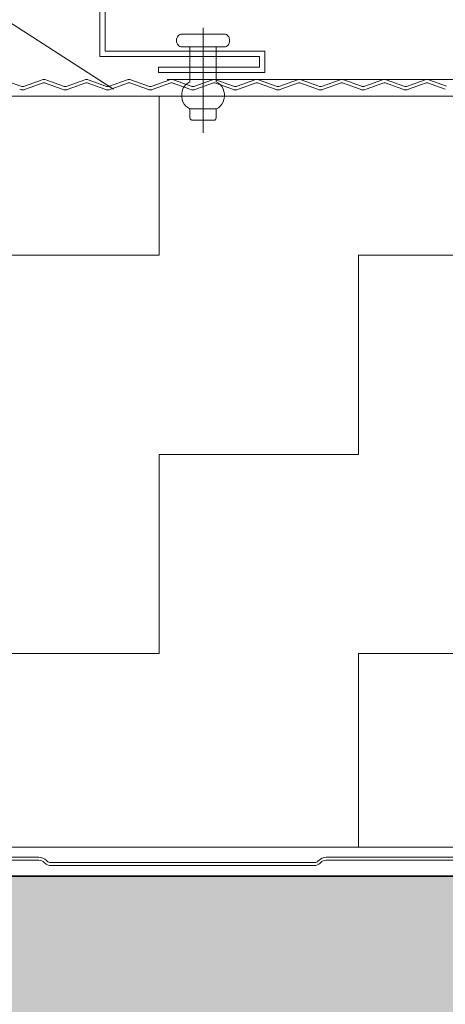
# Model space of a CAD drawing. Header units: metres. Extents: x 1316.5 to 1415.3, y -94.1 to -52.
# Tile 479 of 656: x 1400.8613 to 1400.9414, y -70.9785 to -70.7931. Entities that reach past the tile are written whole.
import ezdxf

# ---------------------------------------------------------------- set-up
doc = ezdxf.new("R2010")
doc.units = ezdxf.units.M
doc.header["$PDMODE"] = 65
for name, pattern in [('AUSGEZOGEN', [0]), ('PUNKT2_S9', [0.0015, 0, -0.0015]), ('STRICHPUNKT2_S5', [0.1, 0.07, -0.01, 0.01, -0.01])]:
    doc.linetypes.add(name, pattern=pattern)
doc.layers.add('XR$4$_42143', color=7, linetype='Continuous')
doc.layers.add('XR$4$_42154', color=7, linetype='Continuous')
for name, color, linetype, lineweight in [('XR$4$Achsen', 4, 'AUSGEZOGEN', 13), ('XR$4$Maßlinie 1_50', 7, 'AUSGEZOGEN', 25), ('XR$4$Muster', 4, 'AUSGEZOGEN', 13), ('XR$4$Möblierung', 4, 'AUSGEZOGEN', 13), ('XR$4$STANDARD_1', 7, 'AUSGEZOGEN', 25), ('XR$4$Wand Mauerwerk nt', 7, 'AUSGEZOGEN', 25), ('XR$4$Wand Mauerwerk tr_1', 42, 'AUSGEZOGEN', 18)]:
    doc.layers.add(name, color=color, linetype=linetype, lineweight=lineweight)
doc.styles.add('ARIAL', font='arial.ttf')
doc.dimstyles.new('DIMSTYLE_37', dxfattribs={"dimtxt": 0.04, "dimasz": 0.03, "dimexe": 0, "dimexo": 1e-06, "dimgap": 0.02, "dimtad": 2, "dimdec": 3, "dimrnd": 0.005, "dimzin": 4, "dimdsep": 46, "dimtxsty": 'ARIAL', "dimblk1": 'ALL_ML_KREIS', "dimblk2": 'ALL_ML_KREIS', "dimsah": 1, "dimcen": 0, "dimse1": 1, "dimse2": 1, "dimclrd": 7, "dimclre": 7, "dimclrt": 7, "dimadec": 0, "dimazin": 0, "dimtfac": 1, "dimtdec": 0, "dimtix": 1, "dimtmove": 2, "dimatfit": 3, "dimfxl": 0, "dimtzin": 0, "dimlwd": 0, "dimlwe": 25, "dimarcsym": 0})
doc.dimstyles.new('DIMSTYLE_4', dxfattribs={"dimtxt": 0.04, "dimasz": 0.03, "dimexe": 0, "dimexo": 1e-06, "dimgap": 0.02, "dimtad": 2, "dimdec": 1, "dimlfac": 100, "dimrnd": 0.5, "dimzin": 4, "dimdsep": 46, "dimtxsty": 'ARIAL', "dimblk1": 'ALL_ML_KREIS', "dimblk2": 'ALL_ML_KREIS', "dimsah": 1, "dimcen": 0, "dimse1": 1, "dimse2": 1, "dimclrd": 7, "dimclre": 7, "dimclrt": 7, "dimadec": 0, "dimazin": 0, "dimtfac": 1, "dimtdec": 0, "dimtix": 1, "dimtmove": 2, "dimatfit": 3, "dimfxl": 0, "dimtzin": 0, "dimlwd": 0, "dimlwe": 25, "dimarcsym": 0})

# ---------------------------------------------------------------- blocks, each defined once
blk = doc.blocks.new('COMPLEXOBJECT_70')
at = {"layer": 'XR$4$_42143', "color": 7, "linetype": 'AUSGEZOGEN', "lineweight": 13, "transparency": 33554687}
for p, q in [((1400.8764, -70.78505), (1400.8764, -70.80005)), ((1400.8774, -70.78405), (1400.8774, -70.79905)), ((1400.8764, -70.80005), (1400.9064, -70.80005)), ((1400.8774, -70.79905), (1400.9074, -70.79905)), ((1400.9064, -70.80005), (1400.9064, -70.80205)), ((1400.9074, -70.79905), (1400.9074, -70.80305)), ((1400.8874, -70.80205), (1400.8874, -70.80305)), ((1400.9064, -70.80205), (1400.8874, -70.80205)), ((1400.9074, -70.80305), (1400.8874, -70.80305))]:
    blk.add_line(p, q, dxfattribs=at)
blk = doc.blocks.new('ALL_ML_KREIS')
at = {"color": 0, "linetype": 'ByBlock', "lineweight": -2}
for p, q in [((0, -0.5), (0, 0.5)), ((-1, 0), (0.5, 0))]:
    blk.add_line(p, q, dxfattribs=at)
blk.add_circle((0, 0), 0.15, dxfattribs=at)
blk = doc.blocks.new('*D460')
at = {"layer": 'DEFPOINTS', "color": 7, "linetype": 'AUSGEZOGEN', "lineweight": 25, "transparency": 33554687}
for p in [(1400.85325, -70.95437), (1400.48086, -71.35437), (1400.93809, -71.35437)]:
    blk.add_point(p, dxfattribs=at)
at = {"layer": 'XR$4$Maßlinie 1_50', "color": 7, "linetype": 'AUSGEZOGEN', "lineweight": -2, "transparency": 33554687}
blk.add_line((1400.48086, -71.35437), (1400.48086, -70.95437), dxfattribs=at)
at = {"layer": 'XR$4$Maßlinie 1_50', "color": 7, "linetype": 'AUSGEZOGEN', "lineweight": 25, "transparency": 33554687, "xscale": 0.03, "yscale": 0.03, "zscale": 0.03}
for p, rotation in [((1400.48086, -70.95437), 90), ((1400.48086, -71.35437), 270)]:
    blk.add_blockref('ALL_ML_KREIS', p, dxfattribs=dict(at, rotation=rotation))
at = {"layer": 'XR$4$Maßlinie 1_50', "color": 7, "linetype": 'AUSGEZOGEN', "lineweight": 25, "transparency": 33554687, "insert": (1400.45018, -71.15611), "char_height": 0.04, "width": 0.16, "attachment_point": 5, "rotation": 90, "style": 'ARIAL'}
blk.add_mtext('\\A1;{\\A1;{40\\H0.026400;\\S^ ;}}', dxfattribs=at)
blk = doc.blocks.new('*D462')
at = {"layer": 'DEFPOINTS', "color": 7, "linetype": 'AUSGEZOGEN', "lineweight": 25, "transparency": 33554687}
for p in [(1400.59747, -70.45012), (1400.59747, -70.82742), (1401.82146, -70.86224)]:
    blk.add_point(p, dxfattribs=at)
at = {"layer": 'XR$4$Maßlinie 1_50', "color": 7, "linetype": 'AUSGEZOGEN', "lineweight": -2, "transparency": 33554687}
blk.add_line((1400.59747, -70.45012), (1401.82146, -70.45012), dxfattribs=at)
at = {"layer": 'XR$4$Maßlinie 1_50', "color": 7, "linetype": 'AUSGEZOGEN', "lineweight": 25, "transparency": 33554687, "xscale": 0.03, "yscale": 0.03, "zscale": 0.03, "rotation": 180}
blk.add_blockref('ALL_ML_KREIS', (1400.59747, -70.45012), dxfattribs=at)
at = {"layer": 'XR$4$Maßlinie 1_50', "color": 7, "linetype": 'AUSGEZOGEN', "lineweight": 25, "transparency": 33554687, "xscale": 0.03, "yscale": 0.03, "zscale": 0.03}
blk.add_blockref('ALL_ML_KREIS', (1401.82146, -70.45012), dxfattribs=at)
at = {"layer": 'XR$4$Maßlinie 1_50', "color": 7, "linetype": 'AUSGEZOGEN', "lineweight": 25, "transparency": 33554687, "insert": (1401.21643, -70.42012), "char_height": 0.04, "width": 0.2, "attachment_point": 5, "style": 'ARIAL'}
blk.add_mtext('\\A1;{\\A1;{1.22\\H0.026400;\\S5^ ;}}', dxfattribs=at)
blk = doc.blocks.new('*D472')
at = {"layer": 'DEFPOINTS', "color": 7, "linetype": 'AUSGEZOGEN', "lineweight": 25, "transparency": 33554687}
for p in [(1400.75747, -70.6877), (1400.75747, -70.80752), (1401.69646, -70.95437)]:
    blk.add_point(p, dxfattribs=at)
at = {"layer": 'XR$4$Maßlinie 1_50', "color": 7, "linetype": 'AUSGEZOGEN', "lineweight": -2, "transparency": 33554687}
blk.add_line((1400.75747, -70.6877), (1401.69646, -70.6877), dxfattribs=at)
at = {"layer": 'XR$4$Maßlinie 1_50', "color": 7, "linetype": 'AUSGEZOGEN', "lineweight": 25, "transparency": 33554687, "xscale": 0.03, "yscale": 0.03, "zscale": 0.03, "rotation": 180}
blk.add_blockref('ALL_ML_KREIS', (1400.75747, -70.6877), dxfattribs=at)
at = {"layer": 'XR$4$Maßlinie 1_50', "color": 7, "linetype": 'AUSGEZOGEN', "lineweight": 25, "transparency": 33554687, "xscale": 0.03, "yscale": 0.03, "zscale": 0.03}
blk.add_blockref('ALL_ML_KREIS', (1401.69646, -70.6877), dxfattribs=at)
at = {"layer": 'XR$4$Maßlinie 1_50', "color": 7, "linetype": 'AUSGEZOGEN', "lineweight": 25, "transparency": 33554687, "insert": (1401.22524, -70.65701), "char_height": 0.04, "width": 0.16, "attachment_point": 5, "style": 'ARIAL'}
blk.add_mtext('\\A1;{\\A1;{94\\H0.026400;\\S^ ;}}', dxfattribs=at)

msp = doc.modelspace()

# ---------------------------------------------------------------- hatches: boundary and pattern name
at = {"layer": 'XR$4$Muster', "linetype": 'AUSGEZOGEN', "lineweight": 13, "transparency": 33554687}
h = msp.add_hatch(dxfattribs=at)
h.set_pattern_fill('MUSTER', color=4, scale=0.0375, angle=90, style=0, pattern_type=2)
h.set_pattern_definition([(90, (-0.075, 0.075), (-0.0375, 0.0375), [0.0375, -0.0375]), (180, (-0.075, 0.075), (-0.0375, -0.0375), [0.0375, -0.0375])])
h.paths.add_polyline_path([(1401.76895, -70.80752), (1400.75747, -70.80752), (1400.75747, -70.94893), (1401.76895, -70.94893)], flags=0)
at = {"layer": 'XR$4$Möblierung', "linetype": 'AUSGEZOGEN', "lineweight": 13, "transparency": 33554687}
msp.add_hatch(color=8, dxfattribs=at).paths.add_polyline_path([(1401.62233, -71.04994), (1401.62256, -71.05008), (1401.62256, -71.05036), (1401.67476, -71.05036), (1401.67476, -71.04912), (1401.67594, -71.0482), (1401.67697, -71.04712), (1401.67783, -71.04589), (1401.67896, -71.04362), (1401.67896, -71.03937), (1401.67915, -71.03813), (1401.67972, -71.03702), (1401.6806, -71.03613), (1401.68172, -71.03556), (1401.68296, -71.03537), (1401.69246, -71.03537), (1401.69369, -71.03556), (1401.69481, -71.03613), (1401.69569, -71.03702), (1401.69626, -71.03813), (1401.69646, -71.03937), (1401.69646, -70.95437), (1401.23696, -70.95437), (1401.23096, -70.95437), (1401.21296, -70.95437), (1401.20696, -70.95437), (1400.74747, -70.95437), (1400.74747, -71.08437), (1400.74766, -71.08313), (1400.74823, -71.08202), (1400.74912, -71.08113), (1400.75023, -71.08056), (1400.75147, -71.08037), (1400.76097, -71.08037), (1400.7622, -71.08056), (1400.76332, -71.08113), (1400.7642, -71.08202), (1400.76477, -71.08313), (1400.76497, -71.08437), (1400.76497, -71.08862), (1400.76609, -71.09089), (1400.76695, -71.09212), (1400.76798, -71.0932), (1400.76917, -71.09412), (1400.76917, -71.09537), (1400.82137, -71.09537), (1400.82137, -71.09508), (1400.82159, -71.09494), (1400.82347, -71.09137), (1400.82347, -71.09064), (1400.82537, -71.09064), (1400.82537, -71.1081), (1400.82347, -71.1081), (1400.82347, -71.10737), (1400.82159, -71.1038), (1400.82137, -71.10366), (1400.82137, -71.10337), (1400.76917, -71.10337), (1400.76917, -71.10462), (1400.76798, -71.10554), (1400.76695, -71.10662), (1400.76609, -71.10785), (1400.76497, -71.11012), (1400.76497, -71.11437), (1400.76477, -71.11561), (1400.7642, -71.11672), (1400.76332, -71.11761), (1400.7622, -71.11817), (1400.76097, -71.11837), (1400.75147, -71.11837), (1400.75023, -71.11817), (1400.74912, -71.11761), (1400.74823, -71.11672), (1400.74766, -71.11561), (1400.74747, -71.11437), (1400.74747, -71.19437), (1400.74766, -71.19313), (1400.74823, -71.19202), (1400.74912, -71.19113), (1400.75023, -71.19056), (1400.75147, -71.19037), (1400.76097, -71.19037), (1400.7622, -71.19056), (1400.76332, -71.19113), (1400.7642, -71.19202), (1400.76477, -71.19313), (1400.76497, -71.19437), (1400.76497, -71.19862), (1400.76609, -71.20089), (1400.76695, -71.20212), (1400.76798, -71.2032), (1400.76917, -71.20412), (1400.76917, -71.20537), (1400.82137, -71.20537), (1400.82137, -71.20508), (1400.82159, -71.20494), (1400.82347, -71.20137), (1400.82347, -71.20064), (1400.82537, -71.20064), (1400.82537, -71.2181), (1400.82347, -71.2181), (1400.82347, -71.21737), (1400.82159, -71.2138), (1400.82137, -71.21366), (1400.82137, -71.21337), (1400.76917, -71.21337), (1400.76917, -71.21462), (1400.76798, -71.21554), (1400.76695, -71.21662), (1400.76609, -71.21785), (1400.76497, -71.22012), (1400.76497, -71.22437), (1400.76477, -71.22561), (1400.7642, -71.22672), (1400.76332, -71.22761), (1400.7622, -71.22817), (1400.76097, -71.22837), (1400.75147, -71.22837), (1400.75023, -71.22817), (1400.74912, -71.22761), (1400.74823, -71.22672), (1400.74766, -71.22561), (1400.74747, -71.22437), (1400.74747, -71.35437), (1401.69646, -71.35437), (1401.69646, -71.28937), (1401.69626, -71.29061), (1401.69569, -71.29172), (1401.69481, -71.29261), (1401.69369, -71.29317), (1401.69246, -71.29337), (1401.68296, -71.29337), (1401.68172, -71.29317), (1401.6806, -71.29261), (1401.67972, -71.29172), (1401.67915, -71.29061), (1401.67896, -71.28937), (1401.67896, -71.28512), (1401.67783, -71.28285), (1401.67697, -71.28162), (1401.67594, -71.28054), (1401.67476, -71.27962), (1401.67476, -71.27837), (1401.62256, -71.27837), (1401.62256, -71.27866), (1401.62233, -71.2788), (1401.62046, -71.28237), (1401.62046, -71.2831), (1401.61856, -71.2831), (1401.61856, -71.26564), (1401.62046, -71.26564), (1401.62046, -71.26637), (1401.62233, -71.26994), (1401.62256, -71.27008), (1401.62256, -71.27037), (1401.67476, -71.27037), (1401.67476, -71.26912), (1401.67594, -71.2682), (1401.67697, -71.26712), (1401.67783, -71.26589), (1401.67896, -71.26362), (1401.67896, -71.25937), (1401.67915, -71.25813), (1401.67972, -71.25702), (1401.6806, -71.25613), (1401.68172, -71.25556), (1401.68296, -71.25537), (1401.69246, -71.25537), (1401.69369, -71.25556), (1401.69481, -71.25613), (1401.69569, -71.25702), (1401.69626, -71.25813), (1401.69646, -71.25937), (1401.69646, -71.06937), (1401.69626, -71.07061), (1401.69569, -71.07172), (1401.69481, -71.07261), (1401.69369, -71.07317), (1401.69246, -71.07337), (1401.68296, -71.07337), (1401.68172, -71.07317), (1401.6806, -71.07261), (1401.67972, -71.07172), (1401.67915, -71.07061), (1401.67896, -71.06937), (1401.67896, -71.06512), (1401.67783, -71.06285), (1401.67697, -71.06162), (1401.67594, -71.06054), (1401.67476, -71.05962), (1401.67476, -71.05837), (1401.62256, -71.05837), (1401.62256, -71.05866), (1401.62233, -71.0588), (1401.62046, -71.06237), (1401.62046, -71.0631), (1401.61856, -71.0631), (1401.61856, -71.04564), (1401.62046, -71.04564), (1401.62046, -71.04637)])

# ---------------------------------------------------------------- linework, layer by layer
at = {"layer": 'XR$4$_42143', "color": 30, "linetype": 'AUSGEZOGEN', "lineweight": 13, "transparency": 33554687}
for p, q in [((1400.86152, -70.80564), (1400.8582, -70.80443)), ((1400.86552, -70.80443), (1400.8622, -70.80564)), ((1400.86242, -70.80623), (1400.86574, -70.80502)), ((1400.86599, -70.80502), (1400.86931, -70.80623)), ((1400.86953, -70.80564), (1400.86621, -70.80443)), ((1400.87353, -70.80443), (1400.87021, -70.80564)), ((1400.87042, -70.80623), (1400.87375, -70.80502)), ((1400.874, -70.80502), (1400.87732, -70.80623)), ((1400.87753, -70.80564), (1400.87421, -70.80443)), ((1400.88154, -70.80443), (1400.87822, -70.80564)), ((1400.88154, -70.80443), (1400.87822, -70.80564)), ((1400.87843, -70.80623), (1400.88175, -70.80502)), ((1400.87843, -70.80623), (1400.88175, -70.80502)), ((1400.88201, -70.80502), (1400.88533, -70.80623)), ((1400.88554, -70.80564), (1400.88222, -70.80443)), ((1400.88955, -70.80443), (1400.88623, -70.80564)), ((1400.88644, -70.80623), (1400.88976, -70.80502)), ((1400.89002, -70.80502), (1400.89334, -70.80623)), ((1400.89355, -70.80564), (1400.89023, -70.80443)), ((1400.89756, -70.80443), (1400.89424, -70.80564)), ((1400.89445, -70.80623), (1400.89777, -70.80502)), ((1400.89802, -70.80502), (1400.90135, -70.80623)), ((1400.90156, -70.80564), (1400.89824, -70.80443)), ((1400.90557, -70.80443), (1400.90224, -70.80564)), ((1400.90246, -70.80623), (1400.90578, -70.80502)), ((1400.90603, -70.80502), (1400.90935, -70.80623)), ((1400.90957, -70.80564), (1400.90625, -70.80443)), ((1400.91357, -70.80443), (1400.91025, -70.80564)), ((1400.91047, -70.80623), (1400.91379, -70.80502)), ((1400.91404, -70.80502), (1400.91736, -70.80623)), ((1400.91758, -70.80564), (1400.91426, -70.80443)), ((1400.92158, -70.80443), (1400.91826, -70.80564)), ((1400.91848, -70.80623), (1400.9218, -70.80502)), ((1400.92205, -70.80502), (1400.92537, -70.80623)), ((1400.92559, -70.80564), (1400.92227, -70.80443)), ((1400.92959, -70.80443), (1400.92627, -70.80564)), ((1400.92649, -70.80623), (1400.92981, -70.80502)), ((1400.93006, -70.80502), (1400.93338, -70.80623)), ((1400.9336, -70.80564), (1400.93027, -70.80443)), ((1400.9376, -70.80443), (1400.93428, -70.80564)), ((1400.93449, -70.80623), (1400.93781, -70.80502)), ((1400.93807, -70.80502), (1400.94139, -70.80623)), ((1400.9416, -70.80564), (1400.93828, -70.80443)), ((1400.81523, -70.95137), (1400.86491, -70.95137)), ((1400.86594, -70.95179), (1400.86604, -70.9519)), ((1400.86643, -70.95151), (1400.86633, -70.9514)), ((1400.91673, -70.95182), (1400.86717, -70.95182)), ((1400.91758, -70.9514), (1400.91747, -70.95151)), ((1400.91786, -70.9519), (1400.91797, -70.95179)), ((1400.96868, -70.95082), (1400.91899, -70.95082)), ((1400.91899, -70.95137), (1400.96868, -70.95137)), ((1400.86717, -70.95237), (1400.91673, -70.95237))]:
    msp.add_line(p, q, dxfattribs=at)
for centre, radius, start, end in [((1400.86186, -70.8047), 0.001, 250.0189, 289.9791), ((1400.86586, -70.80537), 0.001, 70.0189, 109.9791), ((1400.86586, -70.80537), 0.00037, 70.0189, 109.9791), ((1400.86987, -70.8047), 0.001, 250.0189, 289.9791), ((1400.87387, -70.80537), 0.001, 70.0189, 109.9791), ((1400.87387, -70.80537), 0.00037, 70.0189, 109.9791), ((1400.87788, -70.8047), 0.001, 250.0189, 289.9791), ((1400.87788, -70.8047), 0.001, 250.0189, 289.9791), ((1400.88188, -70.80537), 0.001, 70.0189, 109.9791), ((1400.88188, -70.80537), 0.001, 70.0189, 109.9791), ((1400.88188, -70.80537), 0.00037, 70.0189, 109.9791), ((1400.88188, -70.80537), 0.00037, 70.0189, 109.9791), ((1400.88588, -70.8047), 0.001, 250.0189, 289.9791), ((1400.88989, -70.80537), 0.001, 70.0189, 109.9791), ((1400.88989, -70.80537), 0.00037, 70.0189, 109.9791), ((1400.89389, -70.8047), 0.001, 250.0189, 289.9791), ((1400.8979, -70.80537), 0.001, 70.0189, 109.9791), ((1400.8979, -70.80537), 0.00037, 70.0189, 109.9791), ((1400.9019, -70.8047), 0.001, 250.0189, 289.9791), ((1400.90591, -70.80537), 0.001, 70.0189, 109.9791), ((1400.90591, -70.80537), 0.00037, 70.0189, 109.9791), ((1400.90991, -70.8047), 0.001, 250.0189, 289.9791), ((1400.91392, -70.80537), 0.001, 70.0189, 109.9791), ((1400.91392, -70.80537), 0.00037, 70.0189, 109.9791), ((1400.91792, -70.8047), 0.001, 250.0189, 289.9791), ((1400.92192, -70.80537), 0.001, 70.0189, 109.9791), ((1400.92192, -70.80537), 0.00037, 70.0189, 109.9791), ((1400.92593, -70.8047), 0.001, 250.0189, 289.9791), ((1400.92993, -70.80537), 0.001, 70.0189, 109.9791), ((1400.92993, -70.80537), 0.00037, 70.0189, 109.9791), ((1400.93394, -70.8047), 0.001, 250.0189, 289.9791), ((1400.93794, -70.80537), 0.001, 70.0189, 109.9791), ((1400.93794, -70.80537), 0.00037, 70.0189, 109.9791), ((1400.86186, -70.8047), 0.00163, 250.0189, 289.9791), ((1400.86987, -70.8047), 0.00163, 250.0189, 289.9791), ((1400.87788, -70.8047), 0.00163, 250.0189, 289.9791), ((1400.87788, -70.8047), 0.00163, 250.0189, 289.9791), ((1400.88588, -70.8047), 0.00163, 250.0189, 289.9791), ((1400.89389, -70.8047), 0.00163, 250.0189, 289.9791), ((1400.9019, -70.8047), 0.00163, 250.0189, 289.9791), ((1400.90991, -70.8047), 0.00163, 250.0189, 289.9791), ((1400.91792, -70.8047), 0.00163, 250.0189, 289.9791), ((1400.92593, -70.8047), 0.00163, 250.0189, 289.9791), ((1400.93394, -70.8047), 0.00163, 250.0189, 289.9791), ((1400.86491, -70.95282), 0.002, 45, 90), ((1400.86491, -70.95282), 0.00145, 45, 90), ((1400.86717, -70.95077), 0.0016, 225, 270), ((1400.86717, -70.95077), 0.00105, 225, 270), ((1400.91673, -70.95077), 0.00105, 270, 315), ((1400.91673, -70.95077), 0.0016, 270, 315), ((1400.91899, -70.95282), 0.002, 90, 135), ((1400.91899, -70.95282), 0.00145, 90, 135)]:
    msp.add_arc(centre, radius, start, end, dxfattribs=at)
at = {"layer": 'XR$4$_42154', "color": 51, "linetype": 'AUSGEZOGEN', "lineweight": 13, "transparency": 33554687}
for p, q in [((1400.86574, -70.80502), (1400.86242, -70.80623)), ((1400.86931, -70.80623), (1400.86599, -70.80502)), ((1400.87375, -70.80502), (1400.87042, -70.80623)), ((1400.87732, -70.80623), (1400.874, -70.80502)), ((1400.88175, -70.80502), (1400.87843, -70.80623)), ((1400.88175, -70.80502), (1400.87843, -70.80623)), ((1400.88533, -70.80623), (1400.88201, -70.80502)), ((1400.88976, -70.80502), (1400.88644, -70.80623)), ((1400.89334, -70.80623), (1400.89002, -70.80502)), ((1400.89777, -70.80502), (1400.89445, -70.80623)), ((1400.90135, -70.80623), (1400.89802, -70.80502)), ((1400.90578, -70.80502), (1400.90246, -70.80623)), ((1400.90935, -70.80623), (1400.90603, -70.80502)), ((1400.91379, -70.80502), (1400.91047, -70.80623)), ((1400.91736, -70.80623), (1400.91404, -70.80502)), ((1400.9218, -70.80502), (1400.91848, -70.80623)), ((1400.92537, -70.80623), (1400.92205, -70.80502)), ((1400.92981, -70.80502), (1400.92649, -70.80623)), ((1400.93338, -70.80623), (1400.93006, -70.80502)), ((1400.93781, -70.80502), (1400.93449, -70.80623)), ((1400.94139, -70.80623), (1400.93807, -70.80502)), ((1400.81523, -70.95082), (1400.86491, -70.95082)), ((1400.86633, -70.9514), (1400.86643, -70.95151)), ((1400.86717, -70.95182), (1400.91673, -70.95182)), ((1400.91747, -70.95151), (1400.91758, -70.9514)), ((1400.91899, -70.95082), (1400.96868, -70.95082))]:
    msp.add_line(p, q, dxfattribs=at)
for centre, radius, start, end in [((1400.86586, -70.80537), 0.00037, 70.0189, 109.9791), ((1400.87387, -70.80537), 0.00037, 70.0189, 109.9791), ((1400.88188, -70.80537), 0.00037, 70.0189, 109.9791), ((1400.88188, -70.80537), 0.00037, 70.0189, 109.9791), ((1400.88989, -70.80537), 0.00037, 70.0189, 109.9791), ((1400.8979, -70.80537), 0.00037, 70.0189, 109.9791), ((1400.90591, -70.80537), 0.00037, 70.0189, 109.9791), ((1400.91392, -70.80537), 0.00037, 70.0189, 109.9791), ((1400.92192, -70.80537), 0.00037, 70.0189, 109.9791), ((1400.92993, -70.80537), 0.00037, 70.0189, 109.9791), ((1400.93794, -70.80537), 0.00037, 70.0189, 109.9791), ((1400.86186, -70.8047), 0.00163, 250.0189, 289.9791), ((1400.86987, -70.8047), 0.00163, 250.0189, 289.9791), ((1400.87788, -70.8047), 0.00163, 250.0189, 289.9791), ((1400.87788, -70.8047), 0.00163, 250.0189, 289.9791), ((1400.88588, -70.8047), 0.00163, 250.0189, 289.9791), ((1400.89389, -70.8047), 0.00163, 250.0189, 289.9791), ((1400.9019, -70.8047), 0.00163, 250.0189, 289.9791), ((1400.90991, -70.8047), 0.00163, 250.0189, 289.9791), ((1400.91792, -70.8047), 0.00163, 250.0189, 289.9791), ((1400.92593, -70.8047), 0.00163, 250.0189, 289.9791), ((1400.93394, -70.8047), 0.00163, 250.0189, 289.9791), ((1400.86491, -70.95282), 0.002, 45, 90), ((1400.86717, -70.95077), 0.00105, 225, 270), ((1400.91673, -70.95077), 0.00105, 270, 315), ((1400.91899, -70.95282), 0.002, 90, 135)]:
    msp.add_arc(centre, radius, start, end, dxfattribs=at)
at = {"layer": 'XR$4$Achsen', "color": 4, "linetype": 'STRICHPUNKT2_S5', "lineweight": 35, "transparency": 33554687}
msp.add_line((1400.24931, -70.95437), (1404.67296, -70.95437), dxfattribs=at)
at = {"layer": 'XR$4$STANDARD_1', "color": 7, "linetype": 'AUSGEZOGEN', "lineweight": 13, "transparency": 33554687}
for p, q in [((1400.89097, -70.79637), (1400.89088, -70.79658)), ((1400.8911, -70.79619), (1400.89097, -70.79637)), ((1400.89125, -70.79605), (1400.8911, -70.79619)), ((1400.89142, -70.79593), (1400.89125, -70.79605)), ((1400.89161, -70.79587), (1400.89142, -70.79593)), ((1400.8918, -70.79584), (1400.89161, -70.79587)), ((1400.8918, -70.79584), (1400.8998, -70.79584)), ((1400.8958, -70.79464), (1400.8958, -70.81445)), ((1400.9, -70.79587), (1400.8998, -70.79584)), ((1400.90019, -70.79594), (1400.9, -70.79587)), ((1400.90036, -70.79605), (1400.90019, -70.79594)), ((1400.90051, -70.7962), (1400.90036, -70.79605)), ((1400.90063, -70.79638), (1400.90051, -70.7962)), ((1400.90073, -70.79659), (1400.90063, -70.79638)), ((1400.89082, -70.79681), (1400.8908, -70.79704)), ((1400.8908, -70.79704), (1400.89082, -70.79728)), ((1400.89088, -70.79658), (1400.89082, -70.79681)), ((1400.89082, -70.79728), (1400.89088, -70.7975)), ((1400.89088, -70.7975), (1400.89097, -70.79771)), ((1400.89097, -70.79771), (1400.8911, -70.79789)), ((1400.8911, -70.79789), (1400.89125, -70.79804)), ((1400.89125, -70.79804), (1400.89142, -70.79815)), ((1400.89142, -70.79815), (1400.89161, -70.79822)), ((1400.89161, -70.79822), (1400.8918, -70.79824)), ((1400.8998, -70.79824), (1400.9, -70.79822)), ((1400.9, -70.79822), (1400.90019, -70.79815)), ((1400.90019, -70.79815), (1400.90036, -70.79804)), ((1400.90036, -70.79804), (1400.90051, -70.79789)), ((1400.90051, -70.79789), (1400.90063, -70.79771)), ((1400.90063, -70.79771), (1400.90073, -70.7975)), ((1400.90079, -70.79681), (1400.90073, -70.79659)), ((1400.90073, -70.7975), (1400.90079, -70.79728)), ((1400.9008, -70.79704), (1400.90079, -70.79681)), ((1400.90079, -70.79728), (1400.9008, -70.79704)), ((1400.8933, -70.79824), (1400.8918, -70.79824)), ((1400.8933, -70.79824), (1400.8983, -70.79824)), ((1400.8933, -70.79824), (1400.8933, -70.80485)), ((1400.8998, -70.79824), (1400.8983, -70.79824)), ((1400.8983, -70.79824), (1400.8983, -70.80485)), ((1400.89256, -70.80534), (1400.89226, -70.80571)), ((1400.89291, -70.80505), (1400.89256, -70.80534)), ((1400.8933, -70.80485), (1400.89291, -70.80505)), ((1400.89869, -70.80506), (1400.8983, -70.80485)), ((1400.89904, -70.80535), (1400.89869, -70.80506)), ((1400.89934, -70.80571), (1400.89904, -70.80535)), ((1400.89187, -70.80661), (1400.89178, -70.80711)), ((1400.89178, -70.80711), (1400.89178, -70.80762)), ((1400.89203, -70.80614), (1400.89187, -70.80661)), ((1400.89226, -70.80571), (1400.89203, -70.80614)), ((1400.89958, -70.80614), (1400.89934, -70.80571)), ((1400.89974, -70.80661), (1400.89958, -70.80614)), ((1400.89982, -70.80712), (1400.89974, -70.80661)), ((1400.89982, -70.80763), (1400.89982, -70.80712)), ((1400.89178, -70.80762), (1400.89186, -70.80813)), ((1400.89186, -70.80813), (1400.89203, -70.8086)), ((1400.89203, -70.8086), (1400.89226, -70.80903)), ((1400.89226, -70.80903), (1400.89255, -70.80939)), ((1400.89904, -70.80939), (1400.89934, -70.80903)), ((1400.89934, -70.80903), (1400.89958, -70.8086)), ((1400.89958, -70.8086), (1400.89974, -70.80813)), ((1400.89974, -70.80813), (1400.89982, -70.80763)), ((1400.89255, -70.80939), (1400.89291, -70.80968)), ((1400.89291, -70.80968), (1400.8933, -70.80989)), ((1400.8933, -70.81145), (1400.8933, -70.80989)), ((1400.8933, -70.80989), (1400.8983, -70.80989)), ((1400.8983, -70.80989), (1400.89869, -70.80969)), ((1400.8983, -70.80989), (1400.8983, -70.81145)), ((1400.89869, -70.80969), (1400.89904, -70.80939)), ((1400.8933, -70.81145), (1400.89331, -70.81156)), ((1400.89331, -70.81156), (1400.89334, -70.81168)), ((1400.89334, -70.81168), (1400.89338, -70.81178)), ((1400.89338, -70.81178), (1400.89344, -70.81187)), ((1400.89344, -70.81187), (1400.89352, -70.81195)), ((1400.89352, -70.81195), (1400.89361, -70.812)), ((1400.89361, -70.812), (1400.8937, -70.81204)), ((1400.8937, -70.81204), (1400.8938, -70.81205)), ((1400.8978, -70.81205), (1400.8938, -70.81205)), ((1400.8978, -70.81205), (1400.8979, -70.81204)), ((1400.8979, -70.81204), (1400.89799, -70.81201)), ((1400.89799, -70.81201), (1400.89808, -70.81195)), ((1400.89808, -70.81195), (1400.89815, -70.81188)), ((1400.89815, -70.81188), (1400.89822, -70.81178)), ((1400.89822, -70.81178), (1400.89826, -70.81168)), ((1400.89826, -70.81168), (1400.89829, -70.81157)), ((1400.89829, -70.81157), (1400.8983, -70.81145))]:
    msp.add_line(p, q, dxfattribs=at)
at = {"layer": 'XR$4$STANDARD_1', "color": 7, "linetype": 'AUSGEZOGEN', "lineweight": 35, "transparency": 33554687}
msp.add_lwpolyline([(1400.74747, -70.95437), (1401.69646, -70.95437), (1401.69646, -71.35437), (1400.74747, -71.35437), (1400.74747, -70.95437)], close=True, dxfattribs=at)
at = {"layer": 'XR$4$Wand Mauerwerk nt', "color": 7, "linetype": 'AUSGEZOGEN', "lineweight": 13, "transparency": 33554687}
for p, q in [((1401.82146, -70.80752), (1400.74747, -70.80752)), ((1401.82146, -70.94893), (1400.74747, -70.94893))]:
    msp.add_line(p, q, dxfattribs=at)
at = {"layer": 'XR$4$Wand Mauerwerk tr_1', "color": 4, "linetype": 'AUSGEZOGEN', "lineweight": 13, "transparency": 33554687}
msp.add_line((1400.87898, -70.80623), (1400.77635, -70.74011), dxfattribs=at)
at = {"layer": 'XR$4$Wand Mauerwerk tr_1', "color": 52, "linetype": 'PUNKT2_S9', "lineweight": 13, "transparency": 33554687}
msp.add_line((1400.28904, -70.80437), (1402.12316, -70.80437), dxfattribs=at)
at = {"layer": 'XR$4$Wand Mauerwerk tr_1', "color": 7, "linetype": 'AUSGEZOGEN', "lineweight": 25, "transparency": 33554687}
msp.add_line((1400.89747, -70.95437), (1400.74747, -70.95437), dxfattribs=at)

# ---------------------------------------------------------------- block references
at = {"layer": 'XR$4$_42143', "color": 7, "linetype": 'AUSGEZOGEN', "lineweight": 13, "transparency": 33554687}
msp.add_blockref('COMPLEXOBJECT_70', (0, 0), dxfattribs=at)

# ---------------------------------------------------------------- dimensions: what is measured, and where the dimension line sits
at = {"layer": 'XR$4$Maßlinie 1_50', "color": 7, "linetype": 'AUSGEZOGEN', "lineweight": 25, "transparency": 33554687}
for base, p1, p2, dimstyle, picture, middle in [((1401.82146, -70.45012), (1400.59747, -70.82741), (1401.82146, -70.86224), 'DIMSTYLE_37', '*D462', (1401.21643, -70.42012)), ((1401.69646, -70.6877), (1400.75747, -70.80752), (1401.69646, -70.95437), 'DIMSTYLE_4', '*D472', (1401.22524, -70.65701))]:
    dim = msp.add_linear_dim(base=base, p1=p1, p2=p2, dimstyle=dimstyle, override={"dimpost": '<>', "dimclrd": 7, "dimclre": 7, "dimclrt": 7, "dimlwd": 0, "dimlwe": 25}, dxfattribs=at)
    dim.commit()
    dim.dimension.update_dxf_attribs({"geometry": picture, "text_midpoint": middle, "dimtype": 160})
dim = msp.add_linear_dim(base=(1400.48086, -70.95437), p1=(1400.93809, -71.35437), p2=(1400.85324, -70.95437), angle=90, dimstyle='DIMSTYLE_4', override={"dimpost": '<>', "dimclrd": 7, "dimclre": 7, "dimclrt": 7, "dimlwd": 0, "dimlwe": 25}, dxfattribs=at)
dim.commit()
dim.dimension.update_dxf_attribs({"geometry": '*D460', "text_midpoint": (1400.45018, -71.15611), "dimtype": 160})

doc.saveas('drawing.dxf')
